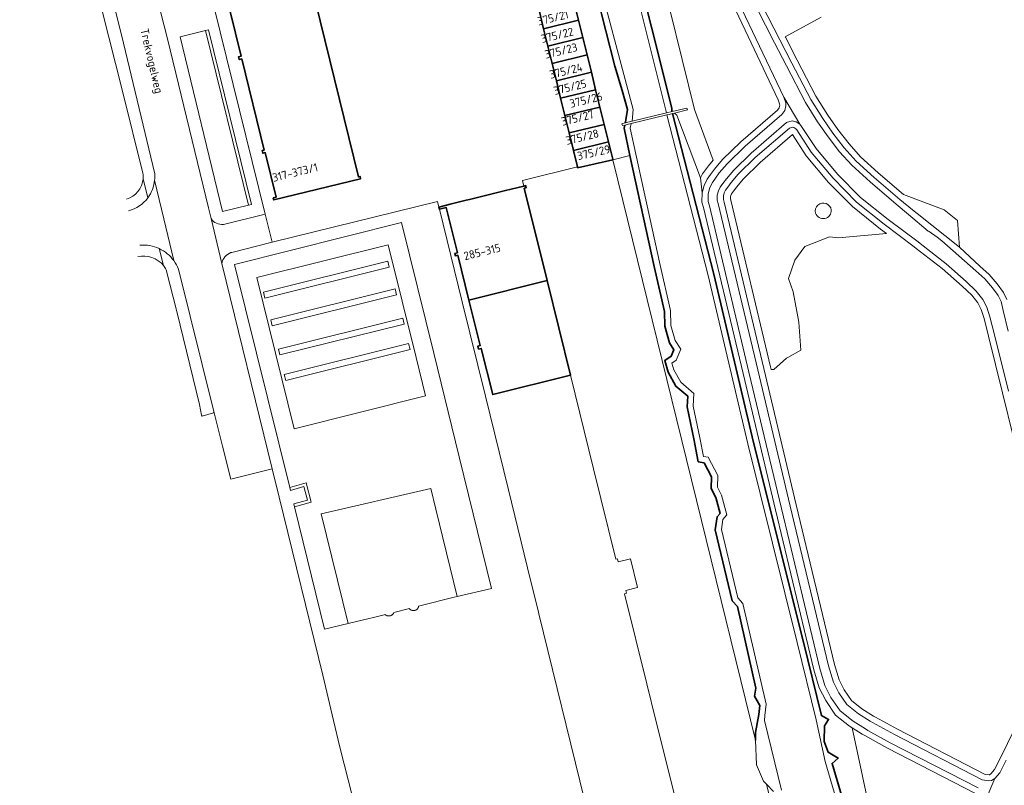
# Model space of a CAD drawing. Header units: metres. Extents: x 152391 to 157968, y 462336 to 467280.
# Tile 586 of 656: x 156637 to 156799, y 463989 to 464115. Entities that reach past the tile are written whole.
import ezdxf
from ezdxf.enums import TextEntityAlignment as Align

# ---------------------------------------------------------------- set-up
doc = ezdxf.new("R2010")
doc.units = ezdxf.units.M
doc.header["$LTSCALE"] = 0.75
for name, color, linetype, lineweight in [('B-WE-GK-BESCHOEIING-G', 251, 'GK-BESCHOEIING', 35), ('B-WE-GR-BEPLANTING_CULTUUR_BOSPLANTSOEN-GV', 251, 'Continuous', 18), ('B-WE-GR-GROENVOORZIENING-GV', 251, 'Continuous', 18), ('B-WE-GR-HAAG-GV', 251, 'Continuous', 13), ('B-WE-KW-KUNSTWERK_STUW-GV', 170, 'Continuous', 18), ('B-WE-OG-BEBOUWING-GV', 6, 'Continuous', 35), ('B-WE-OG-BEBOUWING-T18', 1, 'Continuous', 18), ('B-WE-OG-TERREIN_CULTUURSCHEIDING-GV', 251, 'Continuous', 18), ('B-WE-OG-TOPOGRAFIE-T18', 1, 'Continuous', 18), ('B-WE-OG-WATER_MEER-GV', 251, 'Continuous', 18), ('B-WE-OG-WATER_SLOOT-GV', 251, 'Continuous', 18), ('B-WE-VH-VERHARDING_ASFALT-GV', 251, 'Continuous', 18), ('B-WE-VH-VERHARDING_BETONSTRAATSTEEN-GV', 251, 'Continuous', 18), ('B-WE-VH-VERHARDING_GESLOTEN-GV', 251, 'Continuous', 18), ('B-WE-VH-VERHARDING_HALFVERHARDING_GRIND-GV', 251, 'Continuous', 18), ('B-WE-VH-VERHARDING_TEGEL-GV', 251, 'Continuous', 18)]:
    doc.layers.add(name, color=color, linetype=linetype, lineweight=lineweight)
doc.styles.add('NLCS-ISO-M750-T18', font='NLCS-ISO.ttf', dxfattribs={"height": 1.35})
doc.linetypes.add('GK-BESCHOEIING', pattern='A,30,-5,[1,NLCS.SHX,S=1,R=0,X=0,Y=0],-5', length=40)

msp = doc.modelspace()

# ---------------------------------------------------------------- linework, layer by layer
at = {"layer": 'B-WE-GK-BESCHOEIING-G'}
for points in [[(156724.93, 464179.41), (156728.44, 464165.5), (156737.8, 464127.16), (156744.46, 464100.53)], [(156677.43, 464155.06), (156683.69, 464155.07), (156709.38, 464154.07), (156720.02, 464153.07), (156722.98, 464151.62), (156728.94, 464130.95), (156730.56, 464127.1), (156730.67, 464124.88), (156735.13, 464107.38), (156736.35, 464103.42), (156737.19, 464100.3), (156736.93, 464098.6)], [(156744.46, 464100.53), (156744.48, 464100.12)], [(156736.93, 464098.6), (156736.85, 464098.2)], [(156744.53, 464099.93), (156744.48, 464100.12)], [(156774.19, 463981.39), (156770.79, 463992.93), (156771.8, 463993.82), (156770.18, 463994.76), (156769.51, 463996.55), (156769.57, 463999.11), (156770.23, 464000.17), (156769.06, 464000.78), (156766.05, 464013.04), (156757.92, 464045.64), (156751.4, 464073.28), (156744.61, 464099.62)], [(156736.74, 464097.73), (156736.63, 464097.24), (156737.61, 464092.73)], [(156736.85, 464098.2), (156736.82, 464098.08)], [(156758.24, 463996.75), (156758.2, 463997.99), (156758.76, 464000.95), (156758.92, 464002.45), (156758.03, 464003.96), (156758.25, 464005.29), (156755.24, 464018.72), (156754.41, 464019.62), (156751.62, 464031.26), (156751.9, 464033.43), (156752.4, 464033.99), (156751.68, 464036.61), (156750.95, 464038.06), (156751.01, 464039.96), (156749.78, 464042.29), (156748.83, 464042.46), (156748.11, 464046.2), (156747, 464051.49), (156747.11, 464053.22), (156745.16, 464054.89), (156743.88, 464057.17), (156743.32, 464059.07), (156744.38, 464059.79), (156744.82, 464060.85), (156744.1, 464061.97), (156743.32, 464064.7), (156743.26, 464067.15), (156741.59, 464074.5), (156737.61, 464092.73)]]:
    msp.add_lwpolyline(points, dxfattribs=at)
at = {"layer": 'B-WE-GR-BEPLANTING_CULTUUR_BOSPLANTSOEN-GV'}
msp.add_lwpolyline([(156768.99, 464115.46), (156763.1, 464112.21), (156763.13, 464112.15), (156765.07, 464108.37), (156768.15, 464102.45), (156770.1, 464099.37), (156771.75, 464096.98), (156773.58, 464094.64), (156775.45, 464092.53), (156778.36, 464089.88), (156782.52, 464086.34), (156789.21, 464083.8), (156791.39, 464082.07), (156791.75, 464077.66), (156795.06, 464074.56), (156796.57, 464073.18), (156797.92, 464071.65), (156798.96, 464070.25), (156799.49, 464069.07)], dxfattribs=at)
msp.add_lwpolyline([(156754.6, 464086.89), (156754.3, 464086.46), (156754.17, 464086.18), (156754.09, 464085.93), (156754.09, 464085.67), (156754.17, 464085.41), (156760.69, 464058.04), (156760.8, 464057.61), (156761.25, 464057.62), (156763.3, 464059.46), (156763.55, 464059.6), (156765.67, 464060.75), (156765.35, 464065.4), (156764.38, 464070.36), (156763.62, 464072.52), (156764.7, 464075.54), (156766.32, 464077.81), (156770.39, 464079.4), (156771.83, 464079.22), (156779.74, 464079.91), (156778.77, 464080.64), (156774.14, 464084.34), (156770.23, 464088.31), (156766.55, 464092.68), (156764.3, 464096.16), (156758.97, 464091.56), (156756.21, 464088.87), (156755.14, 464087.59)], close=True, dxfattribs=at)
for points in [[(156768.09, 464083.26, -1.062466), (156770.67, 464083.79)], [(156770.67, 464083.79, -0.871486), (156768.09, 464083.26)]]:
    msp.add_lwpolyline(points, format="xyb", dxfattribs=at)
at = {"layer": 'B-WE-GR-GROENVOORZIENING-GV'}
msp.add_lwpolyline([(156667.9, 464113.23), (156674.97, 464084.59), (156675.46, 464084.71), (156668.38, 464113.35)], close=True, dxfattribs=at)
at = {"layer": 'B-WE-GR-HAAG-GV'}
msp.add_lwpolyline([(156667.9, 464113.23), (156674.97, 464084.59), (156675.46, 464084.71), (156668.38, 464113.35)], close=True, dxfattribs=at)
at = {"layer": 'B-WE-KW-KUNSTWERK_STUW-GV'}
msp.add_lwpolyline([(156743.64, 464099.39), (156744.04, 464099.49), (156744.61, 464099.62), (156744.94, 464099.71), (156747.04, 464100.21), (156746.96, 464100.52), (156744.53, 464099.93), (156743.63, 464099.72), (156737.94, 464098.35), (156736.82, 464098.08), (156736.29, 464097.95), (156736.36, 464097.64), (156736.74, 464097.73), (156737.82, 464097.99)], close=True, dxfattribs=at)
at = {"layer": 'B-WE-OG-BEBOUWING-GV'}
msp.add_lwpolyline([(156670.08, 464123.98), (156673.73, 464109.04), (156673.32, 464108.94), (156673.44, 464108.48), (156673.85, 464108.58), (156677.51, 464093.61), (156677.19, 464093.54), (156677.29, 464093.11), (156677.7, 464093.21), (156679.49, 464085.89), (156679.03, 464085.78), (156679.11, 464085.44), (156693.36, 464088.93), (156693.27, 464089.29), (156693.01, 464089.23), (156678.1, 464150.08)], dxfattribs=at)
for points in [[(156729.17, 464114.94), (156728.46, 464117.79), (156722.72, 464116.38), (156723.42, 464113.53)], [(156729.87, 464112.09), (156729.17, 464114.94), (156723.42, 464113.53), (156724.12, 464110.68)], [(156730.57, 464109.24), (156729.87, 464112.09), (156724.12, 464110.68), (156724.82, 464107.83)], [(156730.57, 464109.24), (156724.82, 464107.83), (156725.52, 464104.98), (156731.27, 464106.39)], [(156731.97, 464103.54), (156731.27, 464106.39), (156725.52, 464104.98), (156726.22, 464102.13)], [(156732.67, 464100.69), (156731.97, 464103.54), (156726.22, 464102.13), (156726.92, 464099.28)], [(156733.38, 464097.84), (156732.67, 464100.69), (156726.92, 464099.28), (156727.61, 464096.43)], [(156728.31, 464093.58), (156734.08, 464094.99), (156733.38, 464097.84), (156727.61, 464096.43)], [(156734.08, 464094.99), (156728.31, 464093.58), (156728.97, 464090.88), (156729.01, 464090.72), (156734.81, 464092.04), (156734.78, 464092.14)], [(156706.31, 464083.91), (156707.43, 464084.19), (156709.27, 464076.76), (156708.84, 464076.66), (156708.94, 464076.27), (156709.35, 464076.37), (156711.16, 464069.01), (156724, 464072.19), (156720.24, 464087.37), (156720.55, 464087.45), (156720.46, 464087.79), (156720.17, 464087.72), (156719.01, 464087.43), (156717.16, 464086.98), (156713.89, 464086.17), (156711.27, 464085.52), (156710.69, 464085.38), (156708.07, 464084.73), (156707.49, 464084.58), (156706.22, 464084.27)], [(156711.16, 464069.01), (156713.01, 464061.52), (156712.63, 464061.42), (156712.75, 464060.95), (156713.17, 464061.06), (156715.06, 464053.49), (156727.84, 464056.65), (156724, 464072.19)]]:
    msp.add_lwpolyline(points, close=True, dxfattribs=at)
at = {"layer": 'B-WE-OG-TERREIN_CULTUURSCHEIDING-GV'}
for points in [[(156794.8, 463988.91), (156780.36, 463996.34), (156776.67, 463998.36), (156776.27, 463998.6), (156774.25, 463999.88), (156772.12, 464001.56), (156770.62, 464003.75), (156769.62, 464005.72), (156768.78, 464008.54), (156762.48, 464034.81), (156757.14, 464057.19), (156750.64, 464084.47), (156750.43, 464085.18), (156750.45, 464086.46), (156750.74, 464087.47), (156751.14, 464088.32), (156751.65, 464089.04), (156752.28, 464089.87), (156753.55, 464091.37), (156756.5, 464094.25), (156762.57, 464099.48), (156763.03, 464100.13), (156763.2, 464100.88), (156763.19, 464101.39), (156762.86, 464102.32), (156751.45, 464126.33)], [(156742.12, 464124.94), (156748.19, 464100.27), (156751.29, 464091.99), (156750.49, 464091.03), (156749.51, 464089.7), (156749.18, 464089.08), (156749.45, 464086.6), (156749.8, 464087.82), (156750.28, 464088.83), (156750.85, 464089.63), (156751.5, 464090.49), (156752.81, 464092.05), (156755.82, 464094.98), (156761.83, 464100.16), (156762.1, 464100.55), (156762.2, 464100.98), (156762.19, 464101.22), (156761.96, 464101.89), (156750.53, 464125.93)], [(156750.53, 464125.93), (156761.96, 464101.89), (156762.19, 464101.22), (156762.2, 464100.98), (156762.1, 464100.55), (156761.83, 464100.16), (156755.82, 464094.98), (156752.81, 464092.05), (156751.5, 464090.49), (156750.85, 464089.63), (156750.28, 464088.83), (156749.8, 464087.82), (156749.45, 464086.6), (156749.43, 464085.05), (156749.67, 464084.22), (156756.17, 464056.96), (156761.51, 464034.58), (156767.82, 464008.28), (156768.68, 464005.35), (156769.76, 464003.24), (156771.38, 464000.87), (156773.67, 463999.06), (156774.12, 463998.78), (156775.74, 463997.76), (156776.16, 463997.5), (156779.89, 463995.46), (156794.34, 463988.02)], [(156758.37, 464117.05), (156761.35, 464111.24), (156763.3, 464107.43), (156766.42, 464101.45), (156768.43, 464098.28), (156770.14, 464095.8), (156772.04, 464093.36), (156774.04, 464091.12), (156777.03, 464088.39), (156781.3, 464084.75), (156783.33, 464083.05), (156786.6, 464080.33), (156786.72, 464080.24), (156788.03, 464079.31), (156788.85, 464078.73), (156794.39, 464073.82), (156795.86, 464072.47), (156797.14, 464071.02), (156798.1, 464069.74), (156798.55, 464068.74), (156798.92, 464067.29), (156799.73, 464063.88)], [(156799.49, 464069.07), (156798.96, 464070.25), (156797.92, 464071.65), (156796.57, 464073.18), (156795.06, 464074.56), (156791.75, 464077.66), (156784.75, 464083.22), (156783.98, 464083.82), (156781.95, 464085.52), (156777.69, 464089.14), (156774.75, 464091.82), (156772.81, 464094), (156770.94, 464096.39), (156769.26, 464098.83), (156767.29, 464101.95), (156764.19, 464107.89), (156762.24, 464111.7), (156759.26, 464117.49)], [(156759.26, 464117.49), (156762.24, 464111.7), (156764.19, 464107.89), (156767.29, 464101.95), (156769.26, 464098.83), (156770.94, 464096.39), (156772.81, 464094), (156774.75, 464091.82), (156777.69, 464089.14), (156781.95, 464085.52), (156783.98, 464083.82), (156784.75, 464083.22), (156791.75, 464077.66), (156791.39, 464082.07), (156789.21, 464083.8), (156782.52, 464086.34), (156778.36, 464089.88), (156775.45, 464092.53), (156773.58, 464094.64), (156771.75, 464096.98), (156770.1, 464099.37), (156768.15, 464102.45), (156765.07, 464108.37), (156763.13, 464112.15), (156763.1, 464112.21), (156768.99, 464115.46)], [(156799.78, 464054.05), (156797.45, 464063.3), (156796.72, 464066.24), (156796.21, 464067.84), (156795.58, 464069.09), (156794.47, 464070.48), (156792.83, 464072.03), (156789.54, 464074.95), (156785.24, 464078.29), (156784.91, 464078.54), (156779.99, 464082.23), (156775.48, 464085.83), (156771.7, 464089.67), (156768.16, 464093.87), (156765.8, 464097.52), (156765.5, 464097.87), (156764.9, 464098.27), (156764.27, 464098.42), (156763.3, 464098.13), (156757.51, 464093.14), (156754.65, 464090.34), (156753.45, 464088.93), (156752.86, 464088.15), (156752.44, 464087.55), (156752.15, 464086.94), (156751.95, 464086.24), (156751.94, 464085.38), (156752.09, 464084.85), (156758.6, 464057.54), (156763.94, 464035.16), (156770.23, 464008.93), (156771.02, 464006.28), (156771.92, 464004.52), (156773.23, 464002.6), (156775.11, 464001.1), (156777.08, 463999.87), (156777.42, 463999.65), (156781.06, 463997.66), (156795.47, 463990.26), (156796.52, 463990.06), (156796.98, 463990.13), (156797.54, 463990.47), (156798.33, 463991.38), (156799.4, 463993.49)], [(156801.72, 464000.56), (156798.51, 463993.94), (156797.49, 463991.95), (156796.89, 463991.24), (156796.63, 463991.09), (156796.57, 463991.08), (156795.92, 463991.14), (156781.53, 463998.55), (156777.93, 464000.52), (156777.61, 464000.72), (156775.69, 464001.92), (156773.97, 464003.29), (156772.78, 464005.03), (156771.95, 464006.65), (156771.2, 464009.18), (156764.91, 464035.4), (156759.58, 464057.77), (156753.06, 464085.1), (156752.94, 464085.52), (156752.95, 464086.09), (156753.09, 464086.59), (156753.3, 464087.04), (156753.67, 464087.56), (156754.24, 464088.31), (156755.38, 464089.66), (156758.19, 464092.4), (156763.79, 464097.23), (156764.3, 464097.38), (156764.5, 464097.34), (156764.84, 464097.11), (156765, 464096.92), (156767.36, 464093.27), (156770.96, 464088.99), (156774.81, 464085.09), (156779.37, 464081.44), (156784.3, 464077.75), (156784.63, 464077.49), (156788.9, 464074.18), (156792.16, 464071.29), (156793.73, 464069.8), (156794.74, 464068.54), (156795.29, 464067.46), (156795.75, 464065.97), (156796.48, 464063.05), (156798.81, 464053.8), (156804.21, 464031.8)], [(156804.21, 464031.8), (156798.81, 464053.8), (156796.48, 464063.05), (156795.75, 464065.97), (156795.29, 464067.46), (156794.74, 464068.54), (156793.73, 464069.8), (156792.16, 464071.29), (156788.9, 464074.18), (156784.63, 464077.49), (156784.3, 464077.75), (156779.37, 464081.44), (156774.81, 464085.09), (156770.96, 464088.99), (156767.36, 464093.27), (156765, 464096.92), (156764.84, 464097.11), (156764.5, 464097.34), (156764.3, 464097.38), (156763.79, 464097.23), (156758.19, 464092.4), (156755.38, 464089.66), (156754.24, 464088.31), (156753.67, 464087.56), (156753.3, 464087.04), (156753.09, 464086.59), (156752.95, 464086.09), (156752.94, 464085.52), (156753.06, 464085.1), (156759.58, 464057.77), (156764.91, 464035.4), (156771.2, 464009.18), (156771.95, 464006.65), (156772.78, 464005.03), (156773.97, 464003.29), (156775.69, 464001.92), (156777.61, 464000.72), (156777.93, 464000.52), (156781.53, 463998.55), (156795.92, 463991.14), (156796.57, 463991.08), (156796.63, 463991.09), (156796.89, 463991.24), (156797.49, 463991.95), (156798.51, 463993.94), (156801.72, 464000.56)], [(156766.69, 463962.39), (156760.02, 463989.51), (156759.54, 463990.03), (156758.36, 463992.7), (156758.24, 463996.75), (156734.81, 464092.04), (156729.01, 464090.72), (156728.97, 464090.88), (156719.95, 464088.62), (156720.17, 464087.72), (156720.46, 464087.79), (156720.55, 464087.45), (156720.24, 464087.37), (156724, 464072.19), (156727.84, 464056.65), (156731.63, 464041.32), (156735.31, 464026.45), (156735.56, 464026.51), (156735.68, 464026.03), (156737.67, 464026.53), (156738.84, 464021.8), (156736.91, 464021.33), (156737.02, 464020.87), (156736.73, 464020.8), (156740.39, 464005.99), (156741.87, 464000), (156744.18, 463990.65), (156748.02, 463975.12)]]:
    msp.add_lwpolyline(points, dxfattribs=at)
for points in [[(156667.9, 464113.23), (156663.72, 464112.22), (156670.67, 464083.55), (156674.97, 464084.59)], [(156754.6, 464086.89), (156755.14, 464087.59), (156756.21, 464088.87), (156758.97, 464091.56), (156764.3, 464096.16), (156766.55, 464092.68), (156770.23, 464088.31), (156774.14, 464084.34), (156778.77, 464080.64), (156779.74, 464079.91), (156771.83, 464079.22), (156770.39, 464079.4), (156766.32, 464077.81), (156764.7, 464075.54), (156763.62, 464072.52), (156764.38, 464070.36), (156765.35, 464065.4), (156765.67, 464060.75), (156763.55, 464059.6), (156763.3, 464059.46), (156761.25, 464057.62), (156760.8, 464057.61), (156760.69, 464058.04), (156754.17, 464085.41), (156754.09, 464085.67), (156754.09, 464085.93), (156754.17, 464086.18), (156754.3, 464086.46)], [(156714.89, 464021.65), (156709.56, 464043.28), (156705.42, 464060.31), (156700.11, 464081.73), (156672.68, 464074.86), (156681.72, 464038.25), (156684.42, 464038.98), (156685.27, 464035.82), (156682.5, 464035.07), (156687.44, 464014.99), (156691.33, 464015.9), (156686.91, 464033.89), (156704.9, 464038.09), (156705.72, 464034.69), (156709.2, 464020.32)], [(156704.05, 464053.26), (156702.51, 464059.59), (156697.92, 464078.09), (156676.31, 464072.68), (156682.44, 464047.85)], [(156704.05, 464053.26), (156682.44, 464047.85), (156676.31, 464072.68), (156697.92, 464078.09), (156702.51, 464059.59)], [(156698.06, 464074.41), (156697.82, 464075.38), (156677.4, 464070.32), (156677.64, 464069.34)], [(156698.06, 464074.41), (156677.64, 464069.34), (156677.4, 464070.32), (156697.82, 464075.38)], [(156678.86, 464064.78), (156699.28, 464069.85), (156699.04, 464070.82), (156678.62, 464065.75)], [(156678.86, 464064.78), (156678.62, 464065.75), (156699.04, 464070.82), (156699.28, 464069.85)], [(156680.1, 464059.99), (156700.52, 464065.05), (156700.28, 464066.02), (156679.86, 464060.96)], [(156680.1, 464059.99), (156679.86, 464060.96), (156700.28, 464066.02), (156700.52, 464065.05)], [(156681.07, 464055.81), (156701.49, 464060.88), (156701.25, 464061.85), (156680.83, 464056.78)], [(156681.07, 464055.81), (156680.83, 464056.78), (156701.25, 464061.85), (156701.49, 464060.88)]]:
    msp.add_lwpolyline(points, close=True, dxfattribs=at)
at = {"layer": 'B-WE-OG-WATER_MEER-GV'}
for points in [[(156731.49, 464125.2), (156738.14, 464100.27), (156737.94, 464098.35), (156743.63, 464099.72), (156736.83, 464126.92)], [(156736.83, 464126.92), (156743.63, 464099.72), (156744.53, 464099.93), (156744.48, 464100.12), (156744.46, 464100.53), (156737.8, 464127.16)], [(156730.67, 464124.88), (156735.13, 464107.38), (156736.35, 464103.42), (156737.19, 464100.3), (156736.93, 464098.6), (156736.85, 464098.2), (156736.82, 464098.08), (156737.94, 464098.35), (156738.14, 464100.27), (156731.49, 464125.2)]]:
    msp.add_lwpolyline(points, dxfattribs=at)
at = {"layer": 'B-WE-OG-WATER_SLOOT-GV'}
for points in [[(156749.18, 464089.08), (156749.51, 464089.7), (156750.49, 464091.03), (156751.29, 464091.99), (156748.19, 464100.27), (156742.12, 464124.94), (156737.1, 464145.34), (156736.69, 464146.97), (156733.76, 464158.93), (156732.36, 464164.65), (156729.94, 464174.51), (156728.51, 464180.3), (156724.93, 464179.41), (156728.44, 464165.5), (156737.8, 464127.16), (156744.46, 464100.53), (156744.48, 464100.12), (156744.53, 464099.93), (156746.96, 464100.52), (156747.04, 464100.21), (156744.94, 464099.71), (156745.31, 464099.37)], [(156737.61, 464092.73), (156734.81, 464092.04), (156758.24, 463996.75), (156758.2, 463997.99), (156758.76, 464000.95), (156758.92, 464002.45), (156758.03, 464003.96), (156758.25, 464005.29), (156755.24, 464018.72), (156754.41, 464019.62), (156751.62, 464031.26), (156751.9, 464033.43), (156752.4, 464033.99), (156751.68, 464036.61), (156750.95, 464038.06), (156751.01, 464039.96), (156749.78, 464042.29), (156748.83, 464042.46), (156748.11, 464046.2), (156747, 464051.49), (156747.11, 464053.22), (156745.16, 464054.89), (156743.88, 464057.17), (156743.32, 464059.07), (156744.38, 464059.79), (156744.82, 464060.85), (156744.1, 464061.97), (156743.32, 464064.7), (156743.26, 464067.15), (156741.59, 464074.5)]]:
    msp.add_lwpolyline(points, close=True, dxfattribs=at)
for points in [[(156728.46, 464117.79), (156729.17, 464114.94), (156729.87, 464112.09), (156730.57, 464109.24), (156731.27, 464106.39), (156731.97, 464103.54), (156732.67, 464100.69), (156733.38, 464097.84), (156734.08, 464094.99), (156734.78, 464092.14), (156734.81, 464092.04), (156737.61, 464092.73), (156736.63, 464097.24), (156736.74, 464097.73), (156736.36, 464097.64), (156736.29, 464097.95), (156736.82, 464098.08), (156736.85, 464098.2), (156736.93, 464098.6), (156737.19, 464100.3), (156736.35, 464103.42), (156735.13, 464107.38), (156730.67, 464124.88)], [(156773.44, 463980.39), (156769.65, 463993.25), (156768.2, 464000.11), (156765.08, 464012.8), (156756.95, 464045.4), (156750.43, 464073.04), (156743.64, 464099.39), (156737.82, 464097.99), (156737.65, 464097.23), (156738.59, 464092.95), (156742.57, 464074.72), (156744.26, 464067.27), (156744.32, 464064.85), (156745.02, 464062.38), (156745.95, 464060.95), (156745.18, 464059.13), (156744.48, 464058.65), (156744.8, 464057.56), (156745.94, 464055.53), (156748.09, 464053.64), (156748, 464051.56), (156749.09, 464046.39), (156749.69, 464043.33), (156750.44, 464043.19), (156752.02, 464040.19), (156751.96, 464038.28), (156752.61, 464036.97), (156753.51, 464033.73), (156752.85, 464033), (156752.64, 464031.32), (156755.32, 464020.11), (156756.16, 464019.21), (156759.95, 464002.67), (156759.74, 464000.8), (156759.68, 464000), (156762.5, 463988.53)], [(156774.19, 463981.39), (156770.79, 463992.93), (156771.8, 463993.82), (156770.18, 463994.76), (156769.51, 463996.55), (156769.57, 463999.11), (156770.23, 464000.17), (156769.06, 464000.78), (156766.05, 464013.04), (156757.92, 464045.64), (156751.4, 464073.28), (156744.61, 464099.62), (156744.04, 464099.49), (156743.64, 464099.39), (156750.43, 464073.04), (156756.95, 464045.4), (156765.08, 464012.8), (156768.2, 464000.11), (156769.65, 463993.25), (156773.44, 463980.39)], [(156777.49, 463982.93), (156774.12, 463998.78), (156773.67, 463999.06), (156771.38, 464000.87), (156769.76, 464003.24), (156768.68, 464005.35), (156767.82, 464008.28), (156761.51, 464034.58), (156756.17, 464056.96), (156749.67, 464084.22), (156749.43, 464085.05), (156749.45, 464086.6), (156749.18, 464089.08), (156745.31, 464099.37), (156744.94, 464099.71), (156744.61, 464099.62), (156751.4, 464073.28), (156757.92, 464045.64), (156766.05, 464013.04), (156769.06, 464000.78), (156770.23, 464000.17), (156769.57, 463999.11), (156769.51, 463996.55), (156770.18, 463994.76), (156771.8, 463993.82), (156770.79, 463992.93), (156774.19, 463981.39)], [(156762.5, 463988.53), (156759.68, 464000), (156759.74, 464000.8), (156759.95, 464002.67), (156756.16, 464019.21), (156755.32, 464020.11), (156752.64, 464031.32), (156752.85, 464033), (156753.51, 464033.73), (156752.61, 464036.97), (156751.96, 464038.28), (156752.02, 464040.19), (156750.44, 464043.19), (156749.69, 464043.33), (156749.09, 464046.39), (156748, 464051.56), (156748.09, 464053.64), (156745.94, 464055.53), (156744.8, 464057.56), (156744.48, 464058.65), (156745.18, 464059.13), (156745.95, 464060.95), (156745.02, 464062.38), (156744.32, 464064.85), (156744.26, 464067.27), (156742.57, 464074.72), (156738.59, 464092.95), (156737.65, 464097.23), (156737.82, 464097.99), (156736.74, 464097.73), (156736.63, 464097.24), (156737.61, 464092.73), (156741.59, 464074.5), (156743.26, 464067.15), (156743.32, 464064.7), (156744.1, 464061.97), (156744.82, 464060.85), (156744.38, 464059.79), (156743.32, 464059.07), (156743.88, 464057.17), (156745.16, 464054.89), (156747.11, 464053.22), (156747, 464051.49), (156748.11, 464046.2), (156748.83, 464042.46), (156749.78, 464042.29), (156751.01, 464039.96), (156750.95, 464038.06), (156751.68, 464036.61), (156752.4, 464033.99), (156751.9, 464033.43), (156751.62, 464031.26), (156754.41, 464019.62), (156755.24, 464018.72), (156758.25, 464005.29), (156758.03, 464003.96), (156758.92, 464002.45), (156758.76, 464000.95), (156758.2, 463997.99), (156758.24, 463996.75), (156758.36, 463992.7), (156759.54, 463990.03), (156760.02, 463989.51), (156761.15, 463988.3)]]:
    msp.add_lwpolyline(points, dxfattribs=at)
at = {"layer": 'B-WE-VH-VERHARDING_ASFALT-GV'}
for points in [[(156751.45, 464126.33), (156762.86, 464102.32), (156765.5, 464097.87), (156765.8, 464097.52), (156768.16, 464093.87), (156771.7, 464089.67), (156775.48, 464085.83), (156779.99, 464082.23), (156784.91, 464078.54), (156785.24, 464078.29), (156789.54, 464074.95), (156792.83, 464072.03), (156794.47, 464070.48), (156795.58, 464069.09), (156796.21, 464067.84), (156796.72, 464066.24), (156797.45, 464063.3), (156799.78, 464054.05)], [(156670.57, 464075), (156668.8, 464082.37), (156668.37, 464084.12), (156661.64, 464111.88), (156660.03, 464118.36), (156653.06, 464116.63), (156654.08, 464112.54), (156659.55, 464089.72)], [(156786.6, 464080.33), (156783.33, 464083.05), (156781.3, 464084.75), (156777.03, 464088.39), (156774.04, 464091.12), (156772.04, 464093.36), (156770.14, 464095.8), (156768.43, 464098.28), (156766.42, 464101.45), (156763.3, 464107.43), (156761.35, 464111.24), (156758.37, 464117.05)], [(156662.69, 464075.47), (156661.06, 464082.32), (156659.54, 464088.66)], [(156659.54, 464088.66), (156661.06, 464082.32), (156662.69, 464075.47)], [(156799.73, 464063.88), (156798.92, 464067.29), (156798.55, 464068.74), (156798.1, 464069.74), (156797.14, 464071.02), (156795.86, 464072.47), (156794.39, 464073.82), (156788.85, 464078.73), (156788.03, 464079.31), (156786.72, 464080.24), (156786.6, 464080.33)], [(156663.46, 464074.06), (156669.29, 464050.73), (156670.71, 464045.01), (156672.05, 464039.62), (156678.84, 464041.31), (156670.57, 464075)], [(156799.4, 463993.49), (156798.33, 463991.38), (156797.54, 463990.47), (156796.12, 463987.1), (156796.14, 463986.74), (156796.12, 463986.25), (156796.05, 463985.76), (156795.99, 463985.42), (156795.84, 463984.03), (156795.8, 463982.73), (156795.82, 463979.46), (156795.98, 463975.07), (156796.27, 463968.71), (156797.14, 463956.2), (156798.12, 463943.47), (156798.55, 463939.11), (156798.92, 463935.78), (156798.99, 463935.22), (156799.14, 463933.91)]]:
    msp.add_lwpolyline(points, dxfattribs=at)
for points in [[(156659.55, 464089.72, -0.04713), (156659.54, 464088.66)], [(156659.54, 464088.66, -0.134808), (156658.44, 464085.81)], [(156658.44, 464085.81, -0.171907), (156655.25, 464083.65)], [(156657.13, 464078.01, -0.130454), (156660.28, 464077.45)], [(156660.28, 464077.45, -0.127257), (156662.69, 464075.47)], [(156662.69, 464075.47, -0.06483), (156663.46, 464074.06)]]:
    msp.add_lwpolyline(points, format="xyb", dxfattribs=at)
at = {"layer": 'B-WE-VH-VERHARDING_BETONSTRAATSTEEN-GV'}
for points in [[(156672.05, 464076.79), (156672.2, 464076.83), (156678.86, 464078.48), (156677.71, 464083.1), (156670.83, 464081.43)], [(156668.8, 464082.37), (156670.57, 464075)]]:
    msp.add_lwpolyline(points, dxfattribs=at)
for points in [[(156670.83, 464081.43, -0.292789), (156668.8, 464082.37)], [(156670.57, 464075, -0.262243), (156672.05, 464076.79)]]:
    msp.add_lwpolyline(points, format="xyb", dxfattribs=at)
at = {"layer": 'B-WE-VH-VERHARDING_GESLOTEN-GV'}
for points in [[(156770.67, 464083.79, 1.062466), (156768.09, 464083.26)], [(156768.09, 464083.26, 0.871486), (156770.67, 464083.79)]]:
    msp.add_lwpolyline(points, format="xyb", dxfattribs=at)
at = {"layer": 'B-WE-VH-VERHARDING_HALFVERHARDING_GRIND-GV'}
msp.add_lwpolyline([(156796.12, 463987.1), (156797.54, 463990.47), (156796.98, 463990.13), (156796.52, 463990.06), (156795.47, 463990.26), (156781.06, 463997.66), (156777.42, 463999.65), (156777.08, 463999.87), (156775.11, 464001.1), (156773.23, 464002.6), (156771.92, 464004.52), (156771.02, 464006.28), (156770.23, 464008.93), (156763.94, 464035.16), (156758.6, 464057.54), (156752.09, 464084.85), (156751.94, 464085.38), (156751.95, 464086.24), (156752.15, 464086.94), (156752.44, 464087.55), (156752.86, 464088.15), (156753.45, 464088.93), (156754.65, 464090.34), (156757.51, 464093.14), (156763.3, 464098.13), (156764.27, 464098.42), (156764.9, 464098.27), (156765.5, 464097.87), (156762.86, 464102.32), (156763.19, 464101.39), (156763.2, 464100.88), (156763.03, 464100.13), (156762.57, 464099.48), (156756.5, 464094.25), (156753.55, 464091.37), (156752.28, 464089.87), (156751.65, 464089.04), (156751.14, 464088.32), (156750.74, 464087.47), (156750.45, 464086.46), (156750.43, 464085.18), (156750.64, 464084.47), (156757.14, 464057.19), (156762.48, 464034.81), (156768.78, 464008.54), (156769.62, 464005.72), (156770.62, 464003.75), (156772.12, 464001.56), (156774.25, 463999.88), (156776.27, 463998.6), (156776.67, 463998.36), (156780.36, 463996.34), (156794.8, 463988.91)], dxfattribs=at)
at = {"layer": 'B-WE-VH-VERHARDING_TEGEL-GV'}
for points in [[(156659.55, 464089.72), (156654.08, 464112.54), (156653.06, 464116.63), (156651.89, 464121.29), (156647.96, 464137.01), (156647.76, 464137.8), (156641.62, 464163.43), (156639.48, 464172.43), (156639.01, 464173.96), (156638.3, 464175.37)], [(156646.19, 464174.99), (156648.6, 464165.02), (156654.81, 464139.3), (156658.86, 464123.02), (156660.03, 464118.36), (156661.64, 464111.88), (156668.37, 464084.12), (156668.8, 464082.37)], [(156637.38, 464172.23), (156639.75, 464162.2), (156641.87, 464150.02), (156645.68, 464137.69), (156650.87, 464116.72), (156654.29, 464103.29), (156657.62, 464089.86)], [(156670.83, 464081.43), (156677.71, 464083.1), (156661.86, 464147.23), (156656.89, 464146.04)], [(156657.65, 464088.93), (156658.44, 464085.81)], [(156658.44, 464085.81), (156657.65, 464088.93)], [(156737.64, 463956.44), (156722.64, 464017.47), (156722.56, 464017.77), (156721.36, 464022.66), (156721.28, 464023.01), (156717.63, 464037.85), (156713.86, 464053.2), (156710.04, 464068.73), (156706.31, 464083.91), (156706.22, 464084.27), (156706, 464085.18), (156678.86, 464078.48), (156672.2, 464076.83)], [(156660.28, 464077.45), (156661, 464074.65)], [(156661, 464074.65), (156660.28, 464077.45)], [(156672.2, 464076.83), (156672.05, 464076.79)], [(156670.57, 464075), (156678.84, 464041.31), (156679.98, 464036.65), (156687.16, 464007.42), (156688.92, 464000), (156689.97, 463995.6), (156694.82, 463976.48), (156695.97, 463971.84), (156697.13, 463967.18), (156701.96, 463947.68), (156702.06, 463947.55)], [(156661.44, 464073.99), (156663.18, 464067.12), (156666.93, 464051.85), (156667.24, 464050.13), (156667.33, 464049.95), (156669.23, 464050.47), (156669.29, 464050.73), (156663.46, 464074.06)]]:
    msp.add_lwpolyline(points, dxfattribs=at)
for points in [[(156674.97, 464084.59), (156670.67, 464083.55), (156663.72, 464112.22), (156667.9, 464113.23), (156668.38, 464113.35), (156675.46, 464084.71)], [(156672.68, 464074.86), (156700.11, 464081.73), (156705.42, 464060.31), (156709.56, 464043.28), (156714.89, 464021.65), (156709.2, 464020.32), (156708.71, 464020.21), (156702.89, 464018.74), (156702.89, 464018.72), (156702.87, 464018.64), (156702.85, 464018.57), (156702.82, 464018.51), (156702.79, 464018.44), (156702.75, 464018.38), (156702.7, 464018.32), (156702.65, 464018.27), (156702.6, 464018.22), (156702.54, 464018.17), (156702.48, 464018.13), (156702.41, 464018.1), (156702.35, 464018.07), (156702.27, 464018.05), (156702.2, 464018.03), (156702.13, 464018.02), (156702.06, 464018.02), (156701.98, 464018.02), (156701.91, 464018.03), (156701.84, 464018.05), (156701.77, 464018.07), (156701.7, 464018.1), (156701.64, 464018.13), (156701.57, 464018.17), (156701.52, 464018.22), (156701.46, 464018.27), (156701.41, 464018.32), (156701.38, 464018.36), (156698.82, 464017.72), (156698.81, 464017.69), (156698.78, 464017.62), (156698.75, 464017.56), (156698.71, 464017.49), (156698.66, 464017.44), (156698.61, 464017.38), (156698.56, 464017.33), (156698.5, 464017.29), (156698.44, 464017.25), (156698.37, 464017.21), (156698.3, 464017.19), (156698.23, 464017.16), (156698.16, 464017.15), (156698.09, 464017.14), (156698.02, 464017.14), (156697.94, 464017.14), (156697.87, 464017.15), (156697.8, 464017.16), (156697.73, 464017.19), (156697.66, 464017.21), (156697.59, 464017.25), (156697.53, 464017.29), (156697.47, 464017.33), (156697.43, 464017.37), (156695.25, 464016.82), (156694.76, 464016.71), (156691.33, 464015.9), (156687.44, 464014.99), (156682.5, 464035.07), (156682.38, 464035.55), (156684.66, 464036.17), (156684.07, 464038.37), (156681.84, 464037.76), (156681.72, 464038.25)]]:
    msp.add_lwpolyline(points, close=True, dxfattribs=at)
for points in [[(156657.65, 464088.93, -0.309004), (156654.91, 464085.55)], [(156657.62, 464089.86, -0.061), (156657.65, 464088.93)], [(156659.54, 464088.66, 0.04713), (156659.55, 464089.72)], [(156658.44, 464085.81, 0.134808), (156659.54, 464088.66)], [(156655.25, 464083.65, 0.171907), (156658.44, 464085.81)], [(156668.8, 464082.37, 0.292789), (156670.83, 464081.43)], [(156660.28, 464077.45, 0.130454), (156657.13, 464078.01)], [(156656.77, 464076.14, -0.284473), (156661, 464074.65)], [(156662.69, 464075.47, 0.127257), (156660.28, 464077.45)], [(156672.05, 464076.79, 0.262243), (156670.57, 464075)], [(156661, 464074.65, -0.047289), (156661.44, 464073.99)], [(156663.46, 464074.06, 0.06483), (156662.69, 464075.47)]]:
    msp.add_lwpolyline(points, format="xyb", dxfattribs=at)

# ---------------------------------------------------------------- texts
at = {"layer": 'B-WE-OG-BEBOUWING-T18', "style": 'NLCS-ISO-M750-T18'}
for s, rotation, p in [('375/21', 13.8, (156724.95, 464115.34)), ('375/22', 13.8, (156725.65, 464112.49)), ('375/23', 13.8, (156726.28, 464109.92)), ('375/24', 13.8, (156727.09, 464106.63)), ('375/25', 13.8, (156727.75, 464103.96)), ('375/26', 13.8, (156730.4, 464101.86)), ('375/27', 13.8, (156728.99, 464098.91)), ('375/28', 13.8, (156729.77, 464095.78)), ('375/29', 12.8, (156731.65, 464093.23)), ('317-373/1', 13.8, (156682.61, 464089.96)), ('285-315', 13.8, (156713.33, 464076.92))]:
    msp.add_text(s, height=1.35, rotation=rotation, dxfattribs=at).set_placement(p, align=Align.MIDDLE)
at = {"layer": 'B-WE-OG-TOPOGRAFIE-T18', "style": 'NLCS-ISO-M750-T18'}
msp.add_text('Trekvogelweg', height=1.35, rotation=283.2, dxfattribs=at).set_placement((156658.88, 464108.21), align=Align.MIDDLE)

doc.saveas('drawing.dxf')
